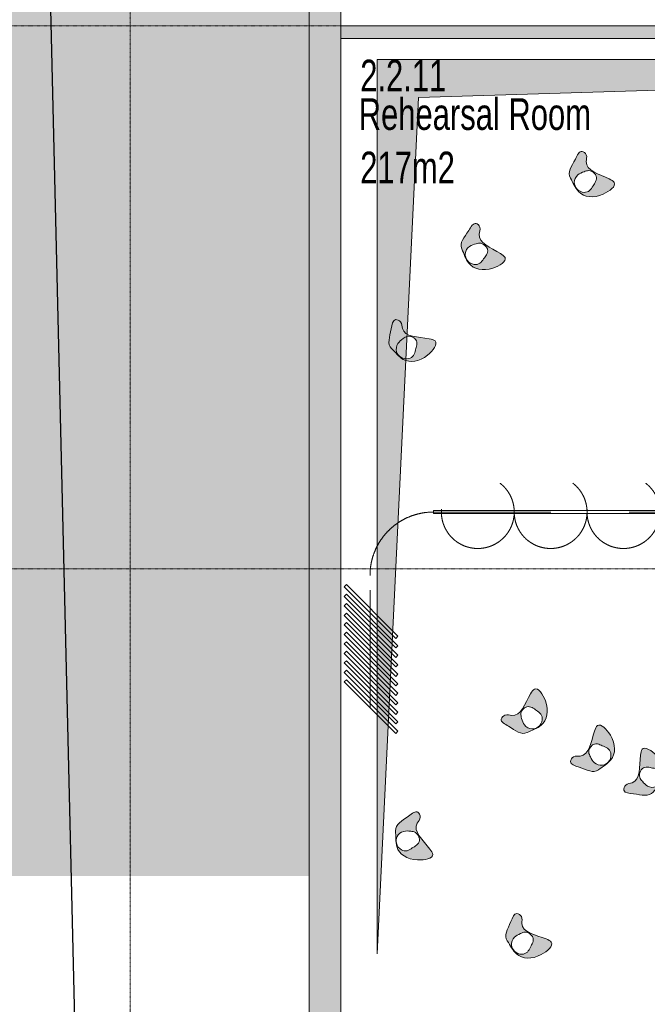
# Model space of a CAD drawing. Header units: millimetres. Extents: x -409347 to -76892, y 286088 to 1850972.
# Tile 286 of 364: x -300041 to -290130, y 1166691 to 1182233. Entities that reach past the tile are written whole.
import ezdxf

# ---------------------------------------------------------------- set-up
doc = ezdxf.new("R2010")
doc.units = ezdxf.units.MM
doc.linetypes.add('DGN Style 2', pattern=[3.08948, 1.853688, -1.235792])
doc.linetypes.add('DGN Style 4', pattern=[4.946257, 2.471584, -1.235792, 0.003089, -1.235792])
for name, color, linetype, lineweight in [('A_BU_CONCRETE_S_FILL', 7, 'Continuous', 0), ('A_BU_PIERCING-DOWN', 7, 'Continuous', 0), ('A_P_ALLG_RWO_X_X', 20, 'Continuous', 30), ('A_P_WAND_BET_A_X', 25, 'Continuous', 0), ('A_P_WAND_BET_V_X', 131, 'DGN Style 2', 0), ('A_P_WAND_BET_X_X', 251, 'Continuous', 30), ('V_LINIE1', 8, 'Continuous', 13), ('V_LINIE6', 131, 'DGN Style 2', 0), ('W_TEXT1', 251, 'Continuous', 13), ('Y_MENSCHEN (VOR GLAS)', 30, 'Continuous', 0), ('Z_RAUMSTEMPEL', 251, 'Continuous', 0)]:
    doc.layers.add(name, color=color, linetype=linetype, lineweight=lineweight)
doc.layers.add('A_P_ACHS_HAR_X_X', color=70, linetype='DGN Style 4', lineweight=0, transparency=0.7)
doc.layers.add('base', color=4, linetype='Continuous', lineweight=40, transparency=0.5)
doc.styles.add('H_200-25', font='arial.ttf', dxfattribs={"width": 0.7, "height": 0.5})
doc.styles.add('HPP200-25', font='arial.ttf', dxfattribs={"width": 0.7, "height": 0.5})

# ---------------------------------------------------------------- blocks, each defined once
blk = doc.blocks.new('*U223')
at = {"layer": 'Y_MENSCHEN (VOR GLAS)', "linetype": 'Continuous', "transparency": 33554559, "extrusion": (0, 0, -1)}
h = blk.add_hatch(color=256, dxfattribs=at)
edge = h.paths.add_edge_path()
edge.add_spline(control_points=[(-0.144, -0.308), (-0.092, -0.397), (0.085, -0.373), (0.335, -0.404), (0.31, -0.247), (0.063, -0.202), (0.149, 0.098), (0.15, 0.404), (-0.21, 0.255), (-0.335, -0.057), (-0.186, -0.235), (-0.144, -0.308)], knot_values=[0, 0, 0, 0, 0.14717, 0.223427, 0.264495, 0.315541, 0.530984, 0.576721, 0.696815, 0.881374, 1, 1, 1, 1], degree=3, periodic=0)
edge = h.paths.add_edge_path(flags=16)
edge.add_spline(control_points=[(-0.241, -0.136), (-0.256, -0.096), (-0.252, -0.013), (-0.17, 0.067), (-0.077, 0.062), (0.006, 0.071), (0.083, 0.044), (0.116, -0.03), (0.116, -0.114), (0.041, -0.177), (-0.041, -0.247), (-0.177, -0.24), (-0.229, -0.169), (-0.241, -0.136)], knot_values=[0, 0, 0, 0, 0.121659, 0.207681, 0.296391, 0.37264, 0.453094, 0.504047, 0.594724, 0.666593, 0.772199, 0.899184, 1, 1, 1, 1], degree=3, periodic=0)
at = {"layer": 'Y_MENSCHEN (VOR GLAS)', "transparency": 33554559}
for points, start_tangent, end_tangent in [([(0.144, -0.308), (-0.156, -0.387), (-0.314, -0.356), (-0.299, -0.271), (-0.206, -0.218), (-0.147, 0.233), (-0.137, 0.329), (0.109, 0.268), (0.266, -0.089), (0.144, -0.308)], (-0.504181, -0.863598), (-0.504181, -0.863598)), ([(0.241, -0.136), (0.233, -0.008), (0.167, 0.054), (0.074, 0.064), (-0.006, 0.065), (-0.083, 0.03), (-0.107, -0.018), (-0.102, -0.113), (-0.051, -0.169), (0.042, -0.23), (0.175, -0.219), (0.241, -0.136)], (0.34202, 0.939693), (0.34202, 0.939693))]:
    blk.add_spline(points, degree=3, dxfattribs=dict(at, start_tangent=start_tangent, end_tangent=end_tangent))
blk = doc.blocks.new('*U224')
at = {"layer": 'Y_MENSCHEN (VOR GLAS)', "linetype": 'Continuous', "transparency": 33554559, "extrusion": (0, 0, -1)}
h = blk.add_hatch(color=256, dxfattribs=at)
edge = h.paths.add_edge_path()
edge.add_spline(control_points=[(-0.144, -0.308), (-0.092, -0.397), (0.085, -0.373), (0.335, -0.404), (0.31, -0.247), (0.063, -0.202), (0.149, 0.098), (0.15, 0.404), (-0.21, 0.255), (-0.335, -0.057), (-0.186, -0.235), (-0.144, -0.308)], knot_values=[0, 0, 0, 0, 0.14717, 0.223427, 0.264495, 0.315541, 0.530984, 0.576721, 0.696815, 0.881374, 1, 1, 1, 1], degree=3, periodic=0)
edge = h.paths.add_edge_path(flags=16)
edge.add_spline(control_points=[(-0.241, -0.136), (-0.256, -0.096), (-0.252, -0.013), (-0.17, 0.067), (-0.077, 0.062), (0.006, 0.071), (0.083, 0.044), (0.116, -0.03), (0.116, -0.114), (0.041, -0.177), (-0.041, -0.247), (-0.177, -0.24), (-0.229, -0.169), (-0.241, -0.136)], knot_values=[0, 0, 0, 0, 0.121659, 0.207681, 0.296391, 0.37264, 0.453094, 0.504047, 0.594724, 0.666593, 0.772199, 0.899184, 1, 1, 1, 1], degree=3, periodic=0)
at = {"layer": 'Y_MENSCHEN (VOR GLAS)', "transparency": 33554559}
for points, start_tangent, end_tangent in [([(0.144, -0.308), (-0.156, -0.387), (-0.314, -0.356), (-0.299, -0.271), (-0.206, -0.218), (-0.147, 0.233), (-0.137, 0.329), (0.109, 0.268), (0.266, -0.089), (0.144, -0.308)], (-0.504181, -0.863598), (-0.504181, -0.863598)), ([(0.241, -0.136), (0.233, -0.008), (0.167, 0.054), (0.074, 0.064), (-0.006, 0.065), (-0.083, 0.03), (-0.107, -0.018), (-0.102, -0.113), (-0.051, -0.169), (0.042, -0.23), (0.175, -0.219), (0.241, -0.136)], (0.34202, 0.939693), (0.34202, 0.939693))]:
    blk.add_spline(points, degree=3, dxfattribs=dict(at, start_tangent=start_tangent, end_tangent=end_tangent))
blk = doc.blocks.new('*U225')
at = {"layer": 'Y_MENSCHEN (VOR GLAS)', "linetype": 'Continuous', "transparency": 33554559, "extrusion": (0, 0, -1)}
h = blk.add_hatch(color=256, dxfattribs=at)
edge = h.paths.add_edge_path()
edge.add_spline(control_points=[(-0.144, -0.308), (-0.092, -0.397), (0.085, -0.373), (0.335, -0.404), (0.31, -0.247), (0.063, -0.202), (0.149, 0.098), (0.15, 0.404), (-0.21, 0.255), (-0.335, -0.057), (-0.186, -0.235), (-0.144, -0.308)], knot_values=[0, 0, 0, 0, 0.14717, 0.223427, 0.264495, 0.315541, 0.530984, 0.576721, 0.696815, 0.881374, 1, 1, 1, 1], degree=3, periodic=0)
edge = h.paths.add_edge_path(flags=16)
edge.add_spline(control_points=[(-0.241, -0.136), (-0.256, -0.096), (-0.252, -0.013), (-0.17, 0.067), (-0.077, 0.062), (0.006, 0.071), (0.083, 0.044), (0.116, -0.03), (0.116, -0.114), (0.041, -0.177), (-0.041, -0.247), (-0.177, -0.24), (-0.229, -0.169), (-0.241, -0.136)], knot_values=[0, 0, 0, 0, 0.121659, 0.207681, 0.296391, 0.37264, 0.453094, 0.504047, 0.594724, 0.666593, 0.772199, 0.899184, 1, 1, 1, 1], degree=3, periodic=0)
at = {"layer": 'Y_MENSCHEN (VOR GLAS)', "transparency": 33554559}
for points, start_tangent, end_tangent in [([(0.144, -0.308), (-0.156, -0.387), (-0.314, -0.356), (-0.299, -0.271), (-0.206, -0.218), (-0.147, 0.233), (-0.137, 0.329), (0.109, 0.268), (0.266, -0.089), (0.144, -0.308)], (-0.504181, -0.863598), (-0.504181, -0.863598)), ([(0.241, -0.136), (0.233, -0.008), (0.167, 0.054), (0.074, 0.064), (-0.006, 0.065), (-0.083, 0.03), (-0.107, -0.018), (-0.102, -0.113), (-0.051, -0.169), (0.042, -0.23), (0.175, -0.219), (0.241, -0.136)], (0.34202, 0.939693), (0.34202, 0.939693))]:
    blk.add_spline(points, degree=3, dxfattribs=dict(at, start_tangent=start_tangent, end_tangent=end_tangent))
blk = doc.blocks.new('*U230')
at = {"layer": 'Y_MENSCHEN (VOR GLAS)', "linetype": 'Continuous', "transparency": 33554559, "extrusion": (0, 0, -1)}
h = blk.add_hatch(color=256, dxfattribs=at)
edge = h.paths.add_edge_path()
edge.add_spline(control_points=[(-0.144, -0.308), (-0.092, -0.397), (0.085, -0.373), (0.335, -0.404), (0.31, -0.247), (0.063, -0.202), (0.149, 0.098), (0.15, 0.404), (-0.21, 0.255), (-0.335, -0.057), (-0.186, -0.235), (-0.144, -0.308)], knot_values=[0, 0, 0, 0, 0.14717, 0.223427, 0.264495, 0.315541, 0.530984, 0.576721, 0.696815, 0.881374, 1, 1, 1, 1], degree=3, periodic=0)
edge = h.paths.add_edge_path(flags=16)
edge.add_spline(control_points=[(-0.241, -0.136), (-0.256, -0.096), (-0.252, -0.013), (-0.17, 0.067), (-0.077, 0.062), (0.006, 0.071), (0.083, 0.044), (0.116, -0.03), (0.116, -0.114), (0.041, -0.177), (-0.041, -0.247), (-0.177, -0.24), (-0.229, -0.169), (-0.241, -0.136)], knot_values=[0, 0, 0, 0, 0.121659, 0.207681, 0.296391, 0.37264, 0.453094, 0.504047, 0.594724, 0.666593, 0.772199, 0.899184, 1, 1, 1, 1], degree=3, periodic=0)
at = {"layer": 'Y_MENSCHEN (VOR GLAS)', "transparency": 33554559}
for points, start_tangent, end_tangent in [([(0.144, -0.308), (-0.156, -0.387), (-0.314, -0.356), (-0.299, -0.271), (-0.206, -0.218), (-0.147, 0.233), (-0.137, 0.329), (0.109, 0.268), (0.266, -0.089), (0.144, -0.308)], (-0.504181, -0.863598), (-0.504181, -0.863598)), ([(0.241, -0.136), (0.233, -0.008), (0.167, 0.054), (0.074, 0.064), (-0.006, 0.065), (-0.083, 0.03), (-0.107, -0.018), (-0.102, -0.113), (-0.051, -0.169), (0.042, -0.23), (0.175, -0.219), (0.241, -0.136)], (0.34202, 0.939693), (0.34202, 0.939693))]:
    blk.add_spline(points, degree=3, dxfattribs=dict(at, start_tangent=start_tangent, end_tangent=end_tangent))
blk = doc.blocks.new('*U231')
at = {"layer": 'Y_MENSCHEN (VOR GLAS)', "linetype": 'Continuous', "transparency": 33554559, "extrusion": (0, 0, -1)}
h = blk.add_hatch(color=256, dxfattribs=at)
edge = h.paths.add_edge_path()
edge.add_spline(control_points=[(-0.144, -0.308), (-0.092, -0.397), (0.085, -0.373), (0.335, -0.404), (0.31, -0.247), (0.063, -0.202), (0.149, 0.098), (0.15, 0.404), (-0.21, 0.255), (-0.335, -0.057), (-0.186, -0.235), (-0.144, -0.308)], knot_values=[0, 0, 0, 0, 0.14717, 0.223427, 0.264495, 0.315541, 0.530984, 0.576721, 0.696815, 0.881374, 1, 1, 1, 1], degree=3, periodic=0)
edge = h.paths.add_edge_path(flags=16)
edge.add_spline(control_points=[(-0.241, -0.136), (-0.256, -0.096), (-0.252, -0.013), (-0.17, 0.067), (-0.077, 0.062), (0.006, 0.071), (0.083, 0.044), (0.116, -0.03), (0.116, -0.114), (0.041, -0.177), (-0.041, -0.247), (-0.177, -0.24), (-0.229, -0.169), (-0.241, -0.136)], knot_values=[0, 0, 0, 0, 0.121659, 0.207681, 0.296391, 0.37264, 0.453094, 0.504047, 0.594724, 0.666593, 0.772199, 0.899184, 1, 1, 1, 1], degree=3, periodic=0)
at = {"layer": 'Y_MENSCHEN (VOR GLAS)', "transparency": 33554559}
for points, start_tangent, end_tangent in [([(0.144, -0.308), (-0.156, -0.387), (-0.314, -0.356), (-0.299, -0.271), (-0.206, -0.218), (-0.147, 0.233), (-0.137, 0.329), (0.109, 0.268), (0.266, -0.089), (0.144, -0.308)], (-0.504181, -0.863598), (-0.504181, -0.863598)), ([(0.241, -0.136), (0.233, -0.008), (0.167, 0.054), (0.074, 0.064), (-0.006, 0.065), (-0.083, 0.03), (-0.107, -0.018), (-0.102, -0.113), (-0.051, -0.169), (0.042, -0.23), (0.175, -0.219), (0.241, -0.136)], (0.34202, 0.939693), (0.34202, 0.939693))]:
    blk.add_spline(points, degree=3, dxfattribs=dict(at, start_tangent=start_tangent, end_tangent=end_tangent))
blk = doc.blocks.new('*U233')
at = {"layer": 'Y_MENSCHEN (VOR GLAS)', "linetype": 'Continuous', "transparency": 33554559, "extrusion": (0, 0, -1)}
h = blk.add_hatch(color=256, dxfattribs=at)
edge = h.paths.add_edge_path()
edge.add_spline(control_points=[(-0.144, -0.308), (-0.092, -0.397), (0.085, -0.373), (0.335, -0.404), (0.31, -0.247), (0.063, -0.202), (0.149, 0.098), (0.15, 0.404), (-0.21, 0.255), (-0.335, -0.057), (-0.186, -0.235), (-0.144, -0.308)], knot_values=[0, 0, 0, 0, 0.14717, 0.223427, 0.264495, 0.315541, 0.530984, 0.576721, 0.696815, 0.881374, 1, 1, 1, 1], degree=3, periodic=0)
edge = h.paths.add_edge_path(flags=16)
edge.add_spline(control_points=[(-0.241, -0.136), (-0.256, -0.096), (-0.252, -0.013), (-0.17, 0.067), (-0.077, 0.062), (0.006, 0.071), (0.083, 0.044), (0.116, -0.03), (0.116, -0.114), (0.041, -0.177), (-0.041, -0.247), (-0.177, -0.24), (-0.229, -0.169), (-0.241, -0.136)], knot_values=[0, 0, 0, 0, 0.121659, 0.207681, 0.296391, 0.37264, 0.453094, 0.504047, 0.594724, 0.666593, 0.772199, 0.899184, 1, 1, 1, 1], degree=3, periodic=0)
at = {"layer": 'Y_MENSCHEN (VOR GLAS)', "transparency": 33554559}
for points, start_tangent, end_tangent in [([(0.144, -0.308), (-0.156, -0.387), (-0.314, -0.356), (-0.299, -0.271), (-0.206, -0.218), (-0.147, 0.233), (-0.137, 0.329), (0.109, 0.268), (0.266, -0.089), (0.144, -0.308)], (-0.504181, -0.863598), (-0.504181, -0.863598)), ([(0.241, -0.136), (0.233, -0.008), (0.167, 0.054), (0.074, 0.064), (-0.006, 0.065), (-0.083, 0.03), (-0.107, -0.018), (-0.102, -0.113), (-0.051, -0.169), (0.042, -0.23), (0.175, -0.219), (0.241, -0.136)], (0.34202, 0.939693), (0.34202, 0.939693))]:
    blk.add_spline(points, degree=3, dxfattribs=dict(at, start_tangent=start_tangent, end_tangent=end_tangent))
blk = doc.blocks.new('*U234')
at = {"layer": 'Y_MENSCHEN (VOR GLAS)', "linetype": 'Continuous', "transparency": 33554559, "extrusion": (0, 0, -1)}
h = blk.add_hatch(color=256, dxfattribs=at)
edge = h.paths.add_edge_path()
edge.add_spline(control_points=[(-0.144, -0.308), (-0.092, -0.397), (0.085, -0.373), (0.335, -0.404), (0.31, -0.247), (0.063, -0.202), (0.149, 0.098), (0.15, 0.404), (-0.21, 0.255), (-0.335, -0.057), (-0.186, -0.235), (-0.144, -0.308)], knot_values=[0, 0, 0, 0, 0.14717, 0.223427, 0.264495, 0.315541, 0.530984, 0.576721, 0.696815, 0.881374, 1, 1, 1, 1], degree=3, periodic=0)
edge = h.paths.add_edge_path(flags=16)
edge.add_spline(control_points=[(-0.241, -0.136), (-0.256, -0.096), (-0.252, -0.013), (-0.17, 0.067), (-0.077, 0.062), (0.006, 0.071), (0.083, 0.044), (0.116, -0.03), (0.116, -0.114), (0.041, -0.177), (-0.041, -0.247), (-0.177, -0.24), (-0.229, -0.169), (-0.241, -0.136)], knot_values=[0, 0, 0, 0, 0.121659, 0.207681, 0.296391, 0.37264, 0.453094, 0.504047, 0.594724, 0.666593, 0.772199, 0.899184, 1, 1, 1, 1], degree=3, periodic=0)
at = {"layer": 'Y_MENSCHEN (VOR GLAS)', "transparency": 33554559}
for points, start_tangent, end_tangent in [([(0.144, -0.308), (-0.156, -0.387), (-0.314, -0.356), (-0.299, -0.271), (-0.206, -0.218), (-0.147, 0.233), (-0.137, 0.329), (0.109, 0.268), (0.266, -0.089), (0.144, -0.308)], (-0.504181, -0.863598), (-0.504181, -0.863598)), ([(0.241, -0.136), (0.233, -0.008), (0.167, 0.054), (0.074, 0.064), (-0.006, 0.065), (-0.083, 0.03), (-0.107, -0.018), (-0.102, -0.113), (-0.051, -0.169), (0.042, -0.23), (0.175, -0.219), (0.241, -0.136)], (0.34202, 0.939693), (0.34202, 0.939693))]:
    blk.add_spline(points, degree=3, dxfattribs=dict(at, start_tangent=start_tangent, end_tangent=end_tangent))
blk = doc.blocks.new('*U235')
at = {"layer": 'Y_MENSCHEN (VOR GLAS)', "linetype": 'Continuous', "transparency": 33554559, "extrusion": (0, 0, -1)}
h = blk.add_hatch(color=256, dxfattribs=at)
edge = h.paths.add_edge_path()
edge.add_spline(control_points=[(-0.144, -0.308), (-0.092, -0.397), (0.085, -0.373), (0.335, -0.404), (0.31, -0.247), (0.063, -0.202), (0.149, 0.098), (0.15, 0.404), (-0.21, 0.255), (-0.335, -0.057), (-0.186, -0.235), (-0.144, -0.308)], knot_values=[0, 0, 0, 0, 0.14717, 0.223427, 0.264495, 0.315541, 0.530984, 0.576721, 0.696815, 0.881374, 1, 1, 1, 1], degree=3, periodic=0)
edge = h.paths.add_edge_path(flags=16)
edge.add_spline(control_points=[(-0.241, -0.136), (-0.256, -0.096), (-0.252, -0.013), (-0.17, 0.067), (-0.077, 0.062), (0.006, 0.071), (0.083, 0.044), (0.116, -0.03), (0.116, -0.114), (0.041, -0.177), (-0.041, -0.247), (-0.177, -0.24), (-0.229, -0.169), (-0.241, -0.136)], knot_values=[0, 0, 0, 0, 0.121659, 0.207681, 0.296391, 0.37264, 0.453094, 0.504047, 0.594724, 0.666593, 0.772199, 0.899184, 1, 1, 1, 1], degree=3, periodic=0)
at = {"layer": 'Y_MENSCHEN (VOR GLAS)', "transparency": 33554559}
for points, start_tangent, end_tangent in [([(0.144, -0.308), (-0.156, -0.387), (-0.314, -0.356), (-0.299, -0.271), (-0.206, -0.218), (-0.147, 0.233), (-0.137, 0.329), (0.109, 0.268), (0.266, -0.089), (0.144, -0.308)], (-0.504181, -0.863598), (-0.504181, -0.863598)), ([(0.241, -0.136), (0.233, -0.008), (0.167, 0.054), (0.074, 0.064), (-0.006, 0.065), (-0.083, 0.03), (-0.107, -0.018), (-0.102, -0.113), (-0.051, -0.169), (0.042, -0.23), (0.175, -0.219), (0.241, -0.136)], (0.34202, 0.939693), (0.34202, 0.939693))]:
    blk.add_spline(points, degree=3, dxfattribs=dict(at, start_tangent=start_tangent, end_tangent=end_tangent))
blk = doc.blocks.new('jhgj_8')
at = {"color": 0, "linetype": 'ByBlock', "lineweight": -2}
for p, q in [((71319.7976, 1775.0647), (71320.9476, 1775.0647)), ((71319.7976, 1775.0147), (71319.7976, 1775.0647)), ((71320.9476, 1775.0647), (71320.9476, 1775.0147)), ((71320.9476, 1775.0147), (71319.7976, 1775.0147))]:
    blk.add_line(p, q, dxfattribs=at)
blk = doc.blocks.new('jhgj_9')
at = {"color": 0, "linetype": 'ByBlock', "lineweight": -2}
for p, q in [((71319.798, 1775.065), (71320.948, 1775.065)), ((71319.798, 1775.015), (71319.798, 1775.065)), ((71320.948, 1775.065), (71320.948, 1775.015)), ((71320.948, 1775.015), (71319.798, 1775.015))]:
    blk.add_line(p, q, dxfattribs=at)
blk = doc.blocks.new('*U244')
at = {"layer": 'V_LINIE6'}
blk.add_line((-5.682, 1.46), (7.092, 1.46), dxfattribs=at)
blk.add_lwpolyline([(-6.685, -1.628), (-6.685, 0.46)], dxfattribs=at)
for centre in [(-4.983, 1.46), (-3.833, 1.46), (-2.683, 1.46), (-1.533, 1.46), (-0.383, 1.46), (0.767, 1.46), (1.917, 1.46), (3.067, 1.46), (4.217, 1.46), (5.367, 1.46), (6.517, 1.46)]:
    blk.add_circle(centre, 0.575, dxfattribs=at)
blk.add_arc((-5.685, 0.46), 1, 90, 180, dxfattribs=at)
at = {"layer": 'V_LINIE1', "xscale": 4.107744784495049, "rotation": 359.9889607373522}
blk.add_blockref('jhgj_8', (-292969.545, -1717.133), dxfattribs=at)
at = {"layer": 'V_LINIE1'}
for name, p, rotation in [('jhgj_8', (-71321.097, -1759.838), 359.9889607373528), ('jhgj_8', (-71319.947, -1759.838), 359.9889607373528), ('jhgj_8', (-71318.797, -1759.838), 359.9889607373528), ('jhgj_8', (-71317.647, -1759.838), 359.9889607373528), ('jhgj_8', (-71316.497, -1759.838), 359.9889607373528), ('jhgj_8', (-71315.347, -1759.838), 359.9889607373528), ('jhgj_8', (-71314.197, -1759.838), 359.9889607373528), ('jhgj_9', (51668.934, -49188.189), 134.9875808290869), ('jhgj_9', (51668.934, -49188.339), 134.9875808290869), ('jhgj_9', (51668.934, -49188.489), 134.9875808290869), ('jhgj_9', (51668.934, -49188.639), 134.9875808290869), ('jhgj_9', (51668.934, -49188.789), 134.9875808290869)]:
    blk.add_blockref(name, p, dxfattribs=dict(at, rotation=rotation))
at = {"layer": 'V_LINIE6', "rotation": 134.9875808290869}
for p in [(51668.934, -49187.289), (51668.934, -49187.439), (51668.934, -49187.589), (51668.934, -49187.739), (51668.934, -49187.889), (51668.934, -49188.039)]:
    blk.add_blockref('jhgj_9', p, dxfattribs=at)

msp = doc.modelspace()

# ---------------------------------------------------------------- hatches: boundary and pattern name
at = {"layer": 'A_BU_CONCRETE_S_FILL', "ltscale": 4.744342, "extrusion": (0, 0, -1)}
msp.add_hatch(color=256, dxfattribs=at).paths.add_polyline_path([(294969, 1163686), (294969, 1188786), (295469, 1188786), (295469, 1163686)], flags=0)
at = {"layer": 'A_BU_CONCRETE_S_FILL', "extrusion": (0, 0, -1)}
msp.add_hatch(color=256, dxfattribs=at).paths.add_polyline_path([(294969, 1181936), (280532, 1181936), (280532, 1182136), (294969, 1182136)], flags=0)
at = {"layer": 'A_BU_PIERCING-DOWN'}
msp.add_hatch(color=256, dxfattribs=at).paths.add_polyline_path([(-294394, 1167486), (-294394, 1181605), (-273894, 1181605), (-293746, 1181005)])
at = {"layer": 'base', "lineweight": -3, "ltscale": 10, "transparency": 33554518, "extrusion": (0, 0, -1)}
h = msp.add_hatch(dxfattribs=at)
h.set_pattern_fill('EARTH', color=45, scale=700, style=0)
h.paths.add_polyline_path([(227932, 1166696), (215085, 1166744), (215083, 1166740), (215085, 1166744), (206729, 1167965), (171425, 1184372), (110945, 1188909), (110948, 1227417), (393838, 1227401), (393838, 1168718), (295472, 1168718), (295472, 1188796), (227932, 1188796), (227932, 1185496), (227932, 1181846)], flags=0)

# ---------------------------------------------------------------- linework, layer by layer
at = {"layer": 'A_BU_CONCRETE_S_FILL', "ltscale": 4.744342}
for p, q in [((-295469, 1163686), (-295469, 1188786)), ((-294969, 1188786), (-294969, 1163686))]:
    msp.add_line(p, q, dxfattribs=at)
at = {"layer": 'A_BU_CONCRETE_S_FILL'}
for p, q in [((-294969, 1181936), (-294969, 1182136)), ((-294969, 1182136), (-280532, 1182136)), ((-280532, 1181936), (-294969, 1181936))]:
    msp.add_line(p, q, dxfattribs=at)
at = {"layer": 'A_BU_PIERCING-DOWN'}
for p, q in [((-273894, 1181605), (-294394, 1181605)), ((-294394, 1181605), (-294394, 1167486)), ((-293746, 1181005), (-273894, 1181605)), ((-294394, 1167486), (-293746, 1181005))]:
    msp.add_line(p, q, dxfattribs=at)
at = {"layer": 'A_P_ACHS_HAR_X_X', "ltscale": 0.000466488, "transparency": 33554477}
for p, q in [((-298297, 1198014), (-298297, 1108014)), ((-218481, 1182136), (-308481, 1182136)), ((-218481, 1173563), (-308481, 1173563))]:
    msp.add_line(p, q, dxfattribs=at)
at = {"layer": 'A_P_ALLG_RWO_X_X', "ltscale": 0.01}
msp.add_lwpolyline([(-299737, 1190165), (-299076, 1162230), (-295960, 1162237), (-296269, 1129096), (-262938, 1129180), (-262939, 1129934), (-247222, 1130104), (-224676, 1130992), (-223933, 1127653), (-223407, 1125748), (-216572, 1126609), (-198116, 1132504), (-204821, 1160115), (-209805, 1158859), (-209531, 1157510), (-225717, 1153238), (-227520, 1191746)], dxfattribs=at)
at = {"layer": 'A_P_WAND_BET_A_X', "ltscale": 0.01}
msp.add_3dface([(-409347, 1850972), (-87526, 1850972), (-87526, 286088), (-409347, 286088)], dxfattribs=at)
at = {"layer": 'A_P_WAND_BET_V_X'}
for points in [[(-393838, 1227393), (-393831, 1092383), (-110937, 1092398), (-110944, 1227408)], [(-393838, 1227383), (-393831, 1092383), (-110937, 1092398), (-110944, 1227398)]]:
    msp.add_3dface(points, dxfattribs=at)

# ---------------------------------------------------------------- block references
at = {"layer": 'V_LINIE6', "xscale": 1000, "yscale": 1000, "zscale": 1000}
msp.add_blockref('*U244', (-287824, 1173001), dxfattribs=at)
at = {"layer": 'Y_MENSCHEN (VOR GLAS)', "transparency": 33554559}
for name, p, xscale, yscale, zscale, rotation in [('*U235', (-291006, 1179706), 999.9999999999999, 999.9999999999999, 999.9999999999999, 240.4353934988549), ('*U234', (-292725, 1178555), 1000, 1000, 1000, 234.725180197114), ('*U233', (-293835, 1177108), 999.9999999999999, 999.9999999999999, 999.9999999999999, 256.1540281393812), ('*U223', (-291979, 1171317), 1000, 1000, 1000, 326.4326604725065), ('*U224', (-290917, 1170733), 1000, 1000, 1000, 337.5282624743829), ('*U225', (-290131, 1170369), 1000, 1000, 1000, 350.640048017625), ('*U230', (-293815, 1169253), 1000, 1000, 1000, 213.7491142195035), ('*U231', (-292002, 1167689), 1000, 1000, 1000, 244.6956707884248)]:
    msp.add_blockref(name, p, dxfattribs=dict(at, xscale=xscale, yscale=yscale, zscale=zscale, rotation=rotation))

# ---------------------------------------------------------------- texts
at = {"layer": 'A_P_WAND_BET_X_X', "transparency": 33554559, "style": 'HPP200-25', "width": 0.7}
msp.add_text('217m2', height=500, dxfattribs=at).set_placement((-294664, 1179650))
at = {"layer": 'W_TEXT1', "transparency": 33554559, "style": 'HPP200-25', "width": 0.7}
msp.add_text('Rehearsal Room', height=500, dxfattribs=at).set_placement((-294688, 1180493))
at = {"layer": 'Z_RAUMSTEMPEL', "transparency": 33554559, "style": 'H_200-25', "width": 0.7}
msp.add_text('2.2.11', height=500, dxfattribs=at).set_placement((-294664, 1181101))

doc.saveas('drawing.dxf')
